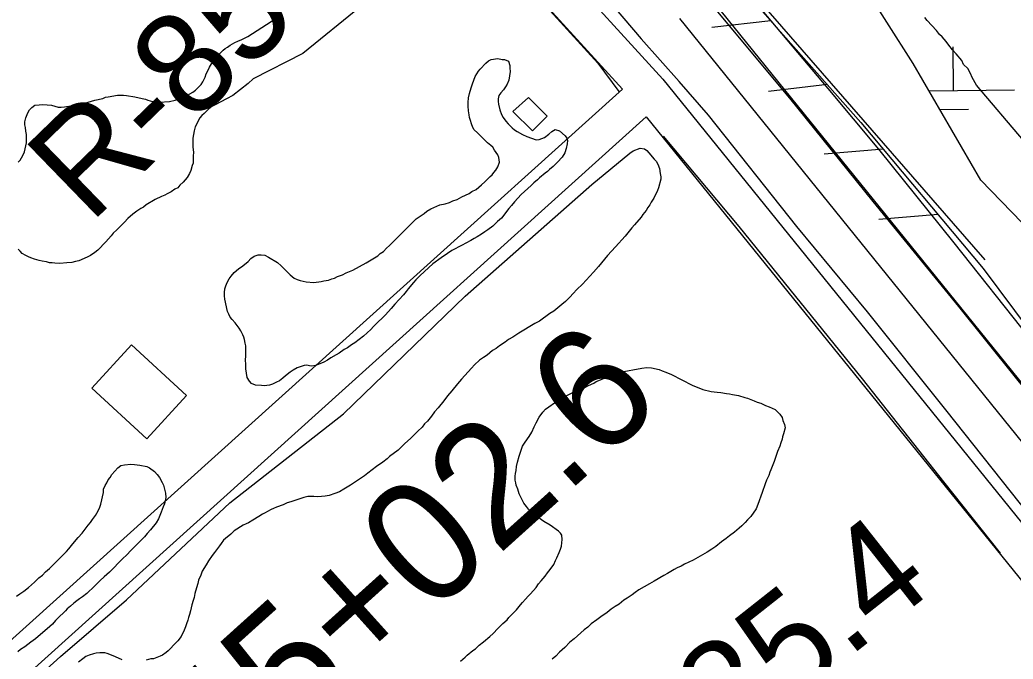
# Model space of a CAD drawing. Extents: x 3704301 to 3742427, y 506229 to 532009.
# Drawn here: x 3726655 to 3727470, y 516603 to 517127 of the extents above; entities that cross this region are included whole.
import ezdxf

# ---------------------------------------------------------------- set-up
doc = ezdxf.new("R2010")
doc.units = 0
for name, color, linetype in [('V-BLDG-OTLN', 7, 'Continuous'), ('V-FLOD-BASE', 7, 'Continuous'), ('V-LEVE-TOET', 7, 'Continuous'), ('V-RIVR-RANG-IDEN', 7, 'Continuous'), ('V-ROAD-CNTR', 7, 'Continuous'), ('V-RRAP-FSHR', 7, 'Continuous'), ('V-SITE-VEGE', 7, 'Continuous'), ('V-SURV-IDEN', 7, 'Continuous'), ('V-SURV-LINE', 7, 'Continuous'), ('V-TOPO-SHOR', 7, 'Continuous'), ('V-WETL-SWMP', 7, 'Continuous')]:
    doc.layers.add(name, color=color, linetype=linetype)

msp = doc.modelspace()

# ---------------------------------------------------------------- linework, layer by layer
at = {"layer": 'V-BLDG-OTLN'}
for points in [[(3727072.47, 517063.41), (3727087.68, 517048.16), (3727075.56, 517036.07), (3727059.58, 517052.1)], [(3726759.28, 516783.69), (3726714.07, 516825.17), (3726746.66, 516860.68), (3726791.87, 516819.2)]]:
    msp.add_lwpolyline(points, close=True, dxfattribs=at)
at = {"layer": 'V-FLOD-BASE'}
for points in [[(3727286.68, 517062.86), (3727218.22, 517145.43), (3727181.79, 517186.75)], [(3728051.22, 516143.43), (3728029.76, 516151.35), (3728019.65, 516158.77), (3728011.76, 516167.42), (3727990.81, 516192.38), (3727920.08, 516280.83), (3727847.86, 516368.05), (3727792.9, 516436.99), (3727742.88, 516500.74), (3727707.63, 516542), (3727646.51, 516619.59), (3727591.06, 516688.28), (3727538.07, 516752.27), (3727472.02, 516834.06), (3727425.44, 516892.12), (3727355.2, 516978.36), (3727286.68, 517062.86)]]:
    msp.add_lwpolyline(points, dxfattribs=at)
at = {"layer": 'V-LEVE-TOET'}
for p, q in [((3727318.26, 517071.03), (3727235.36, 517169.14)), ((3727195.92, 517076.73), (3727164.91, 517111.61))]:
    msp.add_line(p, q, dxfattribs=at)
for points in [[(3725945.33, 517914.49), (3726004.19, 517911.57), (3726047.26, 517908.27), (3726126.62, 517901.22), (3726168.71, 517893.81), (3726206.49, 517884.93), (3726268.73, 517865.5), (3726295.39, 517854.72), (3726320.96, 517843.92), (3726373.52, 517820.16), (3726420.98, 517793.56), (3726463.35, 517763.3), (3726609.52, 517661.28), (3726709.19, 517591.6), (3726736.59, 517572.67), (3726754.41, 517556.23), (3726783.23, 517523.74), (3726857.27, 517444.99), (3726940.78, 517356.95), (3727038.52, 517254.84), (3727134.75, 517147.25), (3727164.91, 517111.61)], [(3727878.85, 516230.95), (3727833.75, 516292.47), (3727776.58, 516363.63), (3727706.58, 516449.87), (3727652.36, 516517.57), (3727602.08, 516576.38), (3727537.76, 516657.17), (3727476.14, 516730.32), (3727414.77, 516807.41), (3727350.45, 516887.71), (3727292.53, 516957.64), (3727220.08, 517049.06), (3727195.92, 517076.73)], [(3728053.17, 516147.68), (3728016.21, 516198.32), (3727995.02, 516225.75), (3727944.5, 516290.24), (3727880.17, 516370.79), (3727813.63, 516453.56), (3727754.48, 516526.95), (3727696.82, 516603.54), (3727629.04, 516686.07), (3727558.06, 516775.26), (3727483.63, 516866.19), (3727421.52, 516944.27), (3727359.66, 517021.11), (3727318.26, 517071.03)]]:
    msp.add_lwpolyline(points, dxfattribs=at)
at = {"layer": 'V-ROAD-CNTR'}
msp.add_line((3727169.02, 517047.72), (3727708.34, 516381.14), dxfattribs=at)
for points in [[(3726343.51, 517817.69), (3726660.2, 517613.2), (3726693.62, 517591.82), (3726714.4, 517575.44), (3726728.64, 517564.27), (3726743.09, 517551.46), (3726767.42, 517529.71), (3726826.9, 517468.07), (3727182.61, 517078.62), (3727731.66, 516400.01)], [(3726327.23, 517792.48), (3726643.98, 517587.97), (3726676.21, 517567.34), (3726695.86, 517551.86), (3726709.42, 517541.22), (3726723.14, 517529.05), (3726746.6, 517508.08), (3726805.02, 517447.53), (3727149.44, 517070.45)], [(3727149.44, 517070.45), (3726328.22, 516331), (3725400.4, 515518.4), (3725392.51, 515514.41), (3725389.53, 515514.01), (3725386.53, 515514.27), (3725383.88, 515515.29), (3725377.61, 515518.56), (3725373.77, 515522.2), (3724957.09, 515994.28), (3724944.98, 516003.24), (3724927.72, 516012.61), (3724905.3, 516020.24), (3724886.53, 516025.01), (3724870.46, 516025.46), (3724851.73, 516022.06), (3724835.76, 516013.37), (3724508.23, 515726.63)], [(3727169.02, 517047.72), (3726348.14, 516308.57), (3725553.57, 515612.67)]]:
    msp.add_lwpolyline(points, dxfattribs=at)
at = {"layer": 'V-RRAP-FSHR'}
for p, q in [((3727271.22, 517126.5), (3727222.71, 517120.92)), ((3727317.67, 517074.12), (3727269.15, 517068.54)), ((3727363.48, 517021.21), (3727314.83, 517017.03)), ((3727408.4, 516967.52), (3727359.75, 516963.34))]:
    msp.add_line(p, q, dxfattribs=at)
for points in [[(3727061.09, 517372.87), (3727446.71, 516930.49)], [(3727153.85, 517258.87), (3727345.14, 517043.14), (3727445.33, 516923.37), (3727549.05, 516784.55)]]:
    msp.add_lwpolyline(points, dxfattribs=at)
at = {"layer": 'V-SITE-VEGE'}
for points in [[(3726935.04, 517138.43), (3726887.32, 517099.71), (3726846.32, 517078.9)], [(3726680.87, 517057.11), (3726686.49, 517055.58), (3726689.05, 517055.57), (3726691.61, 517055.83), (3726696.72, 517056.59), (3726699.28, 517056.84), (3726704.4, 517058.36), (3726707.46, 517058.87), (3726711.04, 517059.64), (3726716.67, 517061.42), (3726723.06, 517062.69), (3726725.37, 517063.71), (3726727.41, 517063.96), (3726735.08, 517065.48), (3726740.2, 517065.48), (3726742.5, 517065.22), (3726749.4, 517063.93), (3726755.28, 517062.65), (3726758.09, 517062.14), (3726760.14, 517061.36), (3726763.72, 517060.34), (3726766.27, 517060.08), (3726769.34, 517059.82), (3726777.78, 517060.32), (3726782.38, 517061.34), (3726789.29, 517063.88), (3726792.62, 517065.41), (3726796.96, 517067.97), (3726799.27, 517069.5), (3726803.88, 517074.09), (3726805.16, 517076.39), (3726806.95, 517080.23), (3726807.98, 517083.04), (3726809.26, 517085.34), (3726810.54, 517088.4), (3726812.34, 517091.21), (3726815.41, 517095.56), (3726817.71, 517098.11), (3726821.81, 517102.2), (3726823.6, 517103.73), (3726825.39, 517104.75), (3726827.7, 517106.54), (3726831.28, 517108.58), (3726833.83, 517109.85), (3726837.16, 517111.13), (3726842.02, 517113.68), (3726868.78, 517130.88)], [(3727478.36, 517028.29), (3727440.04, 517073.62), (3727436.45, 517079.91), (3727434.9, 517083.3), (3727432.84, 517087.18), (3727429.33, 517090.53), (3727427.77, 517093.92), (3727423.23, 517099.21), (3727420.2, 517102.57), (3727417.17, 517106.42), (3727415.13, 517109.31), (3727411.61, 517113.15), (3727409.6, 517115.06), (3727407.06, 517118.43), (3727399.5, 517126.59), (3727397.49, 517128.99)], [(3726994.55, 516973.34), (3726999.67, 516975.38), (3727004.02, 516976.4), (3727007.6, 516977.42), (3727010.16, 516978.69), (3727013.75, 516979.97), (3727017.59, 516982.01), (3727023.73, 516984.82), (3727025.78, 516986.35), (3727029.36, 516988.13), (3727033.72, 516991.97), (3727036.54, 516994.27), (3727038.33, 516996.31), (3727040.89, 516998.61), (3727042.43, 517000.14), (3727043.96, 517001.93), (3727045.5, 517003.98), (3727047.3, 517006.79), (3727048.58, 517010.37), (3727048.08, 517014.21), (3727047.31, 517016.51), (3727044.5, 517020.35), (3727042.97, 517022.66), (3727041.43, 517024.19), (3727038.62, 517026.24), (3727030.45, 517034.44), (3727027.89, 517037), (3727026.61, 517039.05), (3727025.59, 517041.87), (3727024.83, 517044.68), (3727024.07, 517046.99), (3727023.56, 517049.29), (3727023.05, 517052.62), (3727022.8, 517056.45), (3727022.8, 517059.52), (3727023.06, 517063.36), (3727023.83, 517066.69), (3727024.6, 517068.73), (3727025.63, 517072.31), (3727026.4, 517074.61), (3727028.71, 517080.75), (3727031.28, 517085.1), (3727032.81, 517086.63), (3727037.43, 517091.74), (3727039.47, 517093.53), (3727041.78, 517094.81), (3727047.15, 517095.57), (3727050.73, 517094.79), (3727052.78, 517094.79), (3727055.85, 517093.25), (3727057.12, 517089.67), (3727057.12, 517087.62), (3727057.37, 517084.81), (3727056.86, 517081.23), (3727056.08, 517077.65), (3727054.8, 517074.58), (3727053.52, 517072.28), (3727051.72, 517069.72), (3727049.67, 517067.42), (3727047.88, 517065.12), (3727047.36, 517062.56), (3727047.36, 517060.26), (3727047.62, 517057.96), (3727048.89, 517053.35), (3727050.17, 517049.51), (3727051.44, 517047.21), (3727053.74, 517044.14), (3727055.78, 517041.83), (3727058.85, 517038.76), (3727060.89, 517036.96), (3727062.94, 517035.68), (3727067.54, 517033.12), (3727070.87, 517031.58), (3727078.54, 517028.75), (3727081.1, 517029), (3727085.45, 517030.79), (3727089.03, 517033.35), (3727091.6, 517035.64), (3727094.15, 517037.18), (3727097.73, 517036.15), (3727102.33, 517032.05), (3727103.87, 517030.26), (3727104.38, 517028.21), (3727104.12, 517025.65), (3727103.35, 517021.81), (3727102.06, 517018.23), (3727100.01, 517014.65), (3727096.17, 517010.57), (3727092.58, 517006.99), (3727089.51, 517004.43), (3727087.97, 517002.9), (3727085.93, 517001.37), (3727081.31, 516997.54), (3727079.78, 516996), (3727076.7, 516993.45), (3727074.65, 516991.41), (3727066.46, 516983.99), (3727060.82, 516977.86), (3727058.51, 516975.05), (3727056.21, 516972.5), (3727050.06, 516964.57)], [(3726846.32, 517078.9), (3726842.23, 517075.07), (3726829.69, 517065.11), (3726824.57, 517062.31), (3726815.36, 517057.46), (3726812.55, 517056.18), (3726809.99, 517054.14), (3726806.15, 517050.31), (3726804.35, 517048.78), (3726802.82, 517046.74), (3726800.77, 517043.41), (3726800, 517041.37), (3726798.97, 517039.33), (3726797.95, 517036.26), (3726796.92, 517030.12), (3726796.91, 517022.71), (3726797.41, 517018.62), (3726797.15, 517015.29), (3726797.15, 517009.67), (3726796.38, 517007.62), (3726795.35, 517003.54), (3726794.32, 517001.23), (3726792.27, 516997.91), (3726788.95, 516994.08), (3726786.39, 516991.53), (3726784.59, 516989.49), (3726782.29, 516988.21), (3726779.22, 516986.17), (3726775.89, 516984.38), (3726773.85, 516983.36), (3726771.29, 516982.34), (3726765.92, 516979.79), (3726758.75, 516975.46), (3726756.45, 516973.67), (3726754.15, 516972.4), (3726751.08, 516970.35), (3726747.75, 516967.8), (3726743.65, 516964.22), (3726740.84, 516961.16), (3726736.48, 516956.82), (3726734.69, 516955.03), (3726731.62, 516952.22), (3726730.08, 516950.18), (3726725.48, 516945.07), (3726719.07, 516938.43), (3726716.52, 516936.39), (3726712.93, 516933.83), (3726710.37, 516932.56), (3726703.47, 516929.5), (3726700.65, 516928.99), (3726697.58, 516928.23), (3726693.49, 516927.98), (3726687.87, 516927.48), (3726683.78, 516927.74), (3726681.48, 516927.99), (3726679.43, 516928), (3726676.88, 516928.77), (3726673.29, 516929.28), (3726670.74, 516929.8), (3726666.91, 516930.83), (3726664.09, 516932.11), (3726662.05, 516932.88), (3726660, 516933.9), (3726656.94, 516935.7), (3726655.41, 516937.49), (3726653.62, 516939.02)], [(3726653.71, 517010.36), (3726655.25, 517012.15), (3726657.55, 517015.98), (3726658.83, 517019.05), (3726660.38, 517026.21), (3726660.39, 517033.11), (3726659.88, 517035.92), (3726659.62, 517038.99), (3726659.12, 517041.04), (3726659.12, 517043.59), (3726659.89, 517046.91), (3726661.69, 517051), (3726662.97, 517053.3), (3726664.76, 517055.35), (3726667.32, 517057.13), (3726670.9, 517057.64), (3726673.97, 517057.89), (3726680.87, 517057.11)], [(3726133.21, 516110.92), (3726205.12, 516166.87), (3726297.46, 516248.99), (3726412.18, 516356.3), (3726500.68, 516434.96), (3726605.94, 516530.92), (3726688.46, 516605.15), (3726742.63, 516651.5), (3726827.27, 516731.12), (3726920.57, 516803.99), (3727020.25, 516900.54), (3727124.36, 516992.27), (3727155.4, 517017.84), (3727158.29, 517019.76), (3727163.88, 517022.07), (3727167.54, 517021.29)], [(3727167.54, 517021.29), (3727169.32, 517020.01), (3727171.11, 517018.22), (3727175.45, 517012.84), (3727176.99, 517011.3), (3727178.52, 517008.74), (3727179.8, 517005.41), (3727180.3, 517001.32), (3727180.81, 516998.5), (3727180.81, 516996.46), (3727179.01, 516989.55), (3727178.24, 516987.25), (3727175.16, 516980.86), (3727173.11, 516977.79), (3727171.83, 516975.49), (3727170.29, 516973.19), (3727169, 516970.89), (3727166.19, 516967.56), (3727164.65, 516965.26), (3727159.27, 516959.13), (3727157.22, 516956.57), (3727151.58, 516949.93), (3727143.64, 516940.98), (3727137.23, 516934.08), (3727129.8, 516924.88), (3727125.7, 516920.28), (3727116.74, 516910.57), (3727111.87, 516905.97), (3727109.05, 516902.65), (3727106.23, 516899.84), (3727102.65, 516896.26), (3727099.83, 516893.7), (3727093.17, 516888.34), (3727089.84, 516886.3), (3727081.39, 516880.17), (3727077.55, 516878.12), (3727064.49, 516870.21), (3727059.37, 516866.89), (3727056.04, 516865.1), (3727053.22, 516862.8), (3727048.61, 516859.74), (3727045.79, 516857.7), (3727042.72, 516855.91), (3727038.37, 516852.33), (3727035.3, 516850.29), (3727032.22, 516847.99), (3727028.12, 516844.16), (3727025.56, 516841.6), (3727017.37, 516832.66), (3727014.04, 516828.82), (3727009.42, 516822.94), (3727005.83, 516818.86), (3727002.76, 516814.77), (3726998.15, 516808.89), (3726995.33, 516805.82), (3726992.77, 516802.24), (3726989.43, 516798.15), (3726987.13, 516795.85), (3726985.08, 516793.29), (3726981.49, 516789.97), (3726979.18, 516787.42), (3726975.85, 516784.09), (3726970.73, 516779.5), (3726968.68, 516777.45), (3726965.35, 516774.39), (3726958.44, 516769.02), (3726956.39, 516767.23), (3726952.8, 516764.42), (3726947.68, 516760.85), (3726940.51, 516755.48), (3726937.69, 516753.18), (3726932.83, 516749.86), (3726929.5, 516747.82), (3726926.17, 516745.52), (3726920.79, 516742.2), (3726917.21, 516740.16), (3726913.37, 516738.63), (3726908.76, 516737.1), (3726905.43, 516736.59), (3726899.55, 516736.09), (3726896.22, 516736.35), (3726891.36, 516736.36), (3726888.04, 516735.59), (3726877.28, 516732.02), (3726874.47, 516731), (3726871.14, 516729.47), (3726865.51, 516727.43), (3726863.21, 516726.41), (3726861.16, 516725.65), (3726858.09, 516724.11), (3726856.29, 516722.84), (3726854.24, 516721.82), (3726851.17, 516719.78), (3726846.31, 516716.97), (3726842.72, 516714.67), (3726840.67, 516713.9), (3726838.37, 516712.88), (3726830.94, 516708.03), (3726828.12, 516705.48), (3726823.77, 516701.9), (3726822.24, 516700.37)], [(3726949.15, 516879.76), (3726945.31, 516875.67), (3726943, 516873.37), (3726936.85, 516867.75), (3726929.94, 516862.38), (3726927.12, 516860.6), (3726923.79, 516858.3), (3726920.98, 516856.77), (3726917.14, 516853.96), (3726914.57, 516852.42), (3726910.22, 516850.13), (3726907.41, 516848.09), (3726904.34, 516846.55), (3726899.73, 516844.51), (3726897.68, 516843.75), (3726894.61, 516843.24), (3726892.56, 516843.5), (3726890.52, 516844.01), (3726888.21, 516843.76), (3726884.89, 516842.74), (3726882.58, 516841.72), (3726879.25, 516839.93), (3726876.69, 516838.15), (3726873.11, 516835.34), (3726870.8, 516833.29), (3726867.99, 516831.25), (3726865.68, 516829.97), (3726862.35, 516828.44), (3726859.8, 516827.68), (3726855.44, 516827.17), (3726853.4, 516827.43), (3726848.28, 516827.69), (3726845.21, 516828.97), (3726843.42, 516830.77), (3726841.64, 516833.84), (3726840.37, 516841.01), (3726840.37, 516844.33), (3726840.12, 516848.68), (3726840.38, 516851.24), (3726840.39, 516859.94), (3726839.88, 516861.99), (3726839.37, 516865.06), (3726838.87, 516867.1), (3726837.84, 516868.9), (3726836.31, 516872.22), (3726835.04, 516874.27), (3726831.72, 516878.63), (3726829.16, 516881.44), (3726827.63, 516883.49), (3726826.35, 516885.8), (3726825.33, 516888.1), (3726823.3, 516898.08), (3726823.04, 516900.89), (3726823.05, 516903.71), (3726823.31, 516906.52), (3726824.08, 516909.08), (3726825.1, 516911.89), (3726826.65, 516914.71), (3726828.31, 516917.08), (3726830.97, 516920.06), (3726834.43, 516922.89), (3726838.04, 516925.4), (3726842.44, 516929.02), (3726844.48, 516931.37), (3726847.39, 516933.36), (3726850.46, 516934.38), (3726853.02, 516934.37), (3726856.09, 516934.11), (3726859.16, 516932.57), (3726866.32, 516928.22), (3726869.38, 516925.4), (3726876.79, 516917.97), (3726880.12, 516915.41), (3726882.67, 516914.13), (3726884.97, 516913.35), (3726889.83, 516912.32), (3726896.23, 516911.8), (3726902.37, 516912.56), (3726904.42, 516913.07), (3726908.26, 516913.84), (3726911.07, 516914.86), (3726913.12, 516915.36), (3726915.68, 516916.64), (3726919.78, 516918.17), (3726922.85, 516919.7), (3726925.41, 516920.72), (3726928.22, 516922), (3726939.23, 516927.87), (3726948.71, 516933.74), (3726950.75, 516935.53), (3726953.32, 516937.32), (3726955.88, 516939.87), (3726958.44, 516942.17), (3726960.23, 516943.96), (3726961.77, 516945.75), (3726978.42, 516962.36), (3726980.21, 516963.89), (3726986.61, 516968.49), (3726988.92, 516970.28), (3726992.25, 516972.32), (3726994.55, 516973.34)], [(3727050.06, 516964.57), (3727046.98, 516961.76), (3727043.14, 516957.93), (3727039.05, 516954.86), (3727036.48, 516953.33), (3727033.92, 516951.54), (3727030.34, 516949.24), (3727027.78, 516947.97), (3727024.96, 516946.18), (3727020.87, 516944.14), (3727017.79, 516942.35), (3727009.35, 516938.02), (3727005.76, 516935.46), (3727000.64, 516932.14), (3726993.98, 516927.03), (3726983.48, 516917.58), (3726979.9, 516914), (3726978.1, 516911.7), (3726973.49, 516906.59), (3726971.95, 516904.29), (3726969.9, 516901.73), (3726962.73, 516894.07), (3726959.65, 516890.49), (3726955.04, 516885.38), (3726951.97, 516882.31), (3726949.15, 516879.76)], [(3727016.55, 516601.23), (3727020.39, 516604.55), (3727021.93, 516606.08), (3727026.54, 516609.91), (3727028.84, 516611.44), (3727031.91, 516614.26), (3727035.5, 516617.07), (3727040.62, 516621.41), (3727043.44, 516623.96), (3727047.28, 516628.05), (3727051.38, 516632.14), (3727054.97, 516635.21), (3727056.25, 516637), (3727060.6, 516641.34), (3727062.4, 516643.38), (3727065.73, 516647.47), (3727067.52, 516649.26), (3727069.83, 516652.08), (3727072.14, 516654.63), (3727073.93, 516656.42), (3727078.54, 516661.79), (3727080.59, 516664.6), (3727082.64, 516667.16), (3727085.97, 516670.99), (3727088.02, 516673.8), (3727090.07, 516676.36), (3727093.15, 516680.45), (3727094.43, 516683.77), (3727095.71, 516686.07), (3727097.51, 516690.42), (3727098.54, 516692.98), (3727099.31, 516695.54), (3727100.08, 516700.91), (3727099.83, 516704.49), (3727098.55, 516706.28), (3727097.02, 516707.82), (3727090.12, 516712.69), (3727085, 516715.77), (3727082.96, 516717.3), (3727079.89, 516719.36), (3727076.31, 516721.92), (3727074.52, 516723.46), (3727072.23, 516726.02), (3727070.69, 516728.07), (3727068.39, 516730.88), (3727064.82, 516738.56), (3727063.54, 516742.4), (3727062.27, 516745.47), (3727062.02, 516747.52), (3727061.51, 516749.57), (3727061.51, 516752.9), (3727061.77, 516755.2), (3727062.29, 516757.5), (3727062.55, 516760.83), (3727063.32, 516764.41), (3727064.6, 516769.27), (3727067.43, 516777.45), (3727069.73, 516780.77), (3727072.81, 516785.63), (3727075.12, 516788.95), (3727076.92, 516793.56), (3727078.71, 516796.62), (3727081.02, 516801.48), (3727084.09, 516805.57), (3727086.4, 516807.88), (3727096.39, 516815.02), (3727099.46, 516816.81), (3727104.33, 516819.36), (3727107.14, 516820.64), (3727109.96, 516822.17), (3727114.56, 516824.21), (3727117.89, 516825.49), (3727121.48, 516827.27), (3727126.08, 516829.32), (3727127.88, 516830.59), (3727129.92, 516831.36), (3727133.76, 516833.14), (3727135.81, 516833.91), (3727138.88, 516835.44), (3727141.96, 516836.72), (3727147.84, 516837.99), (3727150.66, 516838.75), (3727155.01, 516839.52)], [(3727173.18, 516841.79), (3727179.57, 516840.51), (3727182.13, 516839.48), (3727184.94, 516838.2), (3727189.54, 516836.4), (3727206.68, 516827.68), (3727215.37, 516824.09), (3727222.28, 516822.54), (3727227.14, 516821.77), (3727230.21, 516821.51), (3727234.81, 516820.74), (3727237.37, 516820.48), (3727239.67, 516819.96), (3727244.53, 516819.19), (3727249.9, 516817.39), (3727251.95, 516816.88), (3727257.58, 516814.82), (3727259.88, 516813.8), (3727262.95, 516812.77), (3727266.78, 516810.97), (3727269.85, 516809.95), (3727274.71, 516807.64), (3727277.01, 516805.59), (3727278.54, 516803.79), (3727280.59, 516800.98), (3727281.09, 516798.67), (3727282.37, 516795.35), (3727282.88, 516792.53), (3727281.59, 516787.67), (3727280.82, 516785.37), (3727280.56, 516783.32), (3727279.28, 516780.25), (3727278.51, 516777.7), (3727276.71, 516773.09), (3727273.89, 516764.91), (3727271.06, 516758.26), (3727270.29, 516756.22), (3727269.52, 516753.66), (3727267.73, 516749.57), (3727266.45, 516746.75), (3727264.14, 516739.59), (3727260.54, 516729.62), (3727259, 516726.29), (3727254.64, 516719.9), (3727252.08, 516717.09), (3727250.03, 516715.05), (3727247.47, 516712.24), (3727245.16, 516710.45), (3727241.32, 516707.13), (3727237.23, 516704.06), (3727234.41, 516701.76), (3727230.82, 516699.21), (3727225.96, 516695.38), (3727222.63, 516693.08), (3727219.04, 516690.78), (3727207.52, 516684.14), (3727200.35, 516680.82), (3727197.54, 516679.29), (3727194.21, 516677.76), (3727191.9, 516676.49), (3727186.27, 516673.17), (3727183.45, 516671.38), (3727175.52, 516666.78), (3727171.68, 516664.74), (3727162.97, 516659.64), (3727159.9, 516657.59), (3727157.34, 516655.55), (3727153.24, 516652.99), (3727150.68, 516651.21), (3727146.84, 516648.14), (3727143.51, 516646.1), (3727140.18, 516643.8), (3727136.85, 516641.24), (3727131.73, 516637.67), (3727128.4, 516635.11), (3727123.79, 516631.79), (3727120.97, 516629.24), (3727118.15, 516626.94), (3727109.7, 516619.53), (3727106.37, 516616.72), (3727102.02, 516612.38), (3727097.66, 516608.55), (3727094.85, 516605.48), (3727091.77, 516602.92)], [(3727155.01, 516839.52), (3727157.83, 516840.28), (3727165.25, 516841.55), (3727169.34, 516842.05), (3727173.18, 516841.79)], [(3726652.28, 516654.52), (3726655.1, 516656.57), (3726658.17, 516658.61), (3726662.01, 516661.67), (3726664.57, 516663.97), (3726667.13, 516666.02), (3726670.72, 516669.59), (3726673.54, 516671.89), (3726676.1, 516674.45), (3726679.43, 516677.26), (3726693.27, 516691.06), (3726695.31, 516693.36), (3726698.39, 516697.45), (3726703, 516702.56), (3726706.08, 516706.14), (3726710.95, 516712.78), (3726713, 516715.08), (3726714.53, 516717.38), (3726717.1, 516720.7), (3726719.4, 516724.54), (3726720.69, 516727.61), (3726721.46, 516729.91), (3726723.77, 516739.63), (3726723.78, 516742.44), (3726725.06, 516745.26), (3726726.34, 516747.56), (3726727.37, 516749.86), (3726729.16, 516751.9), (3726730.44, 516754.21), (3726735.31, 516759.83), (3726737.87, 516761.61), (3726740.94, 516762.38), (3726746.06, 516762.89), (3726749.13, 516762.62), (3726753.48, 516762.11), (3726759.11, 516760.82), (3726761.41, 516759.8), (3726765.5, 516756.72), (3726767.8, 516754.42)], [(3726767.8, 516754.42), (3726769.59, 516751.86), (3726771.89, 516747.76), (3726772.9, 516745.71), (3726774.43, 516739.05), (3726774.68, 516735.47), (3726773.65, 516730.36), (3726772.62, 516727.8), (3726771.08, 516723.45), (3726769.8, 516720.64), (3726768.77, 516718.08), (3726766.73, 516714.76), (3726762.11, 516708.88), (3726759.55, 516706.07), (3726757.24, 516703.26), (3726752.89, 516698.91), (3726750.84, 516696.61), (3726746.48, 516692.27), (3726742.64, 516688.18), (3726739.57, 516685.37), (3726728.55, 516674.38), (3726724.2, 516670.29), (3726720.87, 516667.48), (3726718.31, 516664.67), (3726714.46, 516660.84), (3726711.9, 516658.79), (3726709.85, 516656.75), (3726706.52, 516653.94), (3726703.96, 516652.41), (3726701.91, 516650.62), (3726699.35, 516648.83), (3726696.53, 516646.27), (3726693.97, 516644.23), (3726692.44, 516642.44), (3726690.64, 516640.65), (3726687.82, 516638.1), (3726684.24, 516634.52), (3726681.68, 516631.71), (3726679.62, 516629.67), (3726667.84, 516619.45), (3726664, 516616.89), (3726659.14, 516613.06), (3726655.56, 516610.76), (3726653.25, 516608.98)], [(3726822.24, 516700.37), (3726820.19, 516697.81), (3726818.9, 516695.76), (3726817.11, 516693.72), (3726814.8, 516690.4), (3726812.75, 516687.84), (3726809.68, 516683.49), (3726807.88, 516680.17), (3726804.55, 516675.06), (3726803.52, 516671.73), (3726801.73, 516667.64), (3726800.96, 516664.83), (3726799.93, 516661.5), (3726798.64, 516656.64), (3726798.12, 516653.57), (3726797.1, 516651.02), (3726796.07, 516647.43), (3726795.04, 516642.58), (3726794.27, 516639.51), (3726793.5, 516637.2), (3726792.98, 516634.9), (3726791.7, 516631.83), (3726790.93, 516629.28), (3726789.91, 516626.72), (3726787.34, 516621.6), (3726784.52, 516618.03), (3726781.7, 516614.96), (3726778.37, 516611.38), (3726776.84, 516609.85), (3726775.04, 516608.31), (3726771.97, 516606.27), (3726770.18, 516605.25), (3726764.8, 516603.21), (3726762.5, 516603.22), (3726758.66, 516602.2)], [(3726738.96, 516602.22), (3726733.59, 516604.79), (3726728.73, 516606.84), (3726726.68, 516607.61), (3726724.64, 516608.12), (3726720.54, 516608.13), (3726717.73, 516607.87), (3726715.43, 516607.37), (3726711.84, 516606.09), (3726709.28, 516605.07), (3726706.72, 516603.28), (3726703.14, 516600.48)]]:
    msp.add_lwpolyline(points, dxfattribs=at)
at = {"layer": 'V-SURV-LINE'}
for points in [[(3727219.93, 517147.12), (3728054.87, 516114.54)], [(3728031.53, 516095.69), (3727196.59, 517128.27)]]:
    msp.add_lwpolyline(points, dxfattribs=at)
at = {"layer": 'V-TOPO-SHOR'}
for points in [[(3727009.13, 517221.44), (3727090.17, 517134.7), (3727129.32, 517091.57), (3727146.49, 517068.31)], [(3727182.74, 517031.84), (3727245.01, 516957.81), (3727346.12, 516832.71), (3727412.75, 516748.37), (3727459.32, 516689.82)]]:
    msp.add_lwpolyline(points, dxfattribs=at)
at = {"layer": 'V-WETL-SWMP'}
for p, q in [((3727421.13, 517069.19), (3727420.69, 517105.18)), ((3727401.01, 517068.94), (3727471.12, 517069.8)), ((3727409.91, 517053.62), (3727433.32, 517053.91))]:
    msp.add_line(p, q, dxfattribs=at)
msp.add_lwpolyline([(3727536.18, 516900.02), (3727443.52, 516995.76), (3727387.93, 517091.5), (3727323.07, 517193.42), (3727273.65, 517264.46), (3727230.42, 517335.49), (3727205.71, 517375.65), (3727165.56, 517409.62)], dxfattribs=at)

# ---------------------------------------------------------------- texts
at = {"layer": 'V-RIVR-RANG-IDEN'}
for s, rotation, p in [('R-85.5', 44.12053, (3726712.57, 516959.23)), ('R-85.4', 38.26591, (3727145.38, 516454.31))]:
    msp.add_text(s, height=83, rotation=rotation, dxfattribs=at).set_placement(p)
at = {"layer": 'V-SURV-IDEN'}
msp.add_text('545+02.6', height=100, rotation=42.00951, dxfattribs=at).set_placement((3726767.69, 516435.83))

doc.saveas('drawing.dxf')
